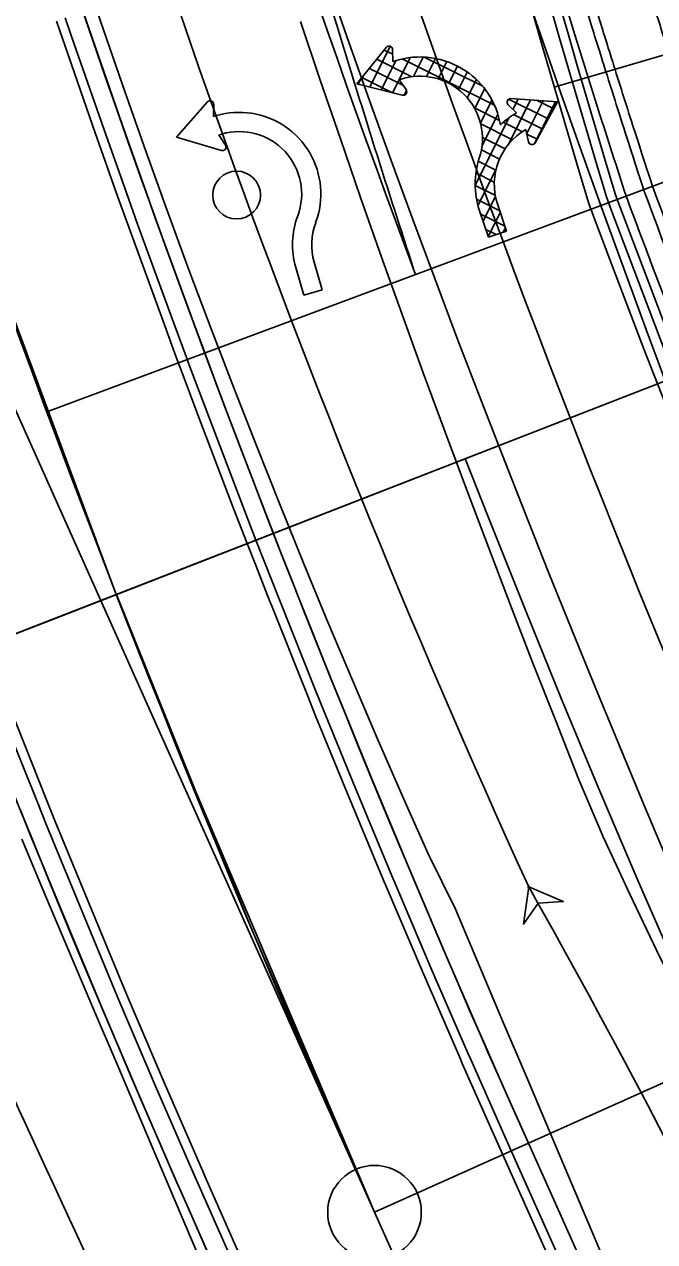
# Model space of a CAD drawing. Extents: x -70 to 701944, y -4 to 666871.
# Drawn here: x 668246.7 to 668280.3, y 656096.6 to 656161.6 of the extents above; entities that cross this region are included whole.
import ezdxf

# ---------------------------------------------------------------- set-up
doc = ezdxf.new("R2010")
doc.units = 0
for name, color, linetype in [('R_Detour', 7, 'Continuous'), ('R_Draft', 7, 'Continuous'), ('R_Drive', 7, 'Continuous'), ('R_Horz Alg', 7, 'Continuous'), ('R_Horz Alg Annot', 7, 'Continuous'), ('R_No Plot', 7, 'Continuous'), ('R_Proposed Road', 7, 'Continuous'), ('R_Striping', 7, 'Continuous'), ('T_Indications', 7, 'Continuous'), ('T_Vehicle Path Lt Major', 7, 'Continuous'), ('T_Vehicle Path Lt Minor', 7, 'Continuous'), ('T_Vehicle Path Rt', 7, 'Continuous')]:
    doc.layers.add(name, color=color, linetype=linetype)

msp = doc.modelspace()

# ---------------------------------------------------------------- linework, layer by layer
at = {"layer": 'R_Detour'}
for p in [(668326.745, 656160.424), (668178.076, 656102.566)]:
    msp.add_line(p, (668248.621, 656130.02), dxfattribs=at)
at = {"layer": 'R_Draft'}
msp.add_line((668247.859, 656140.913), (668320.131, 656167.835), dxfattribs=at)
at = {"layer": 'R_Drive'}
msp.add_line((668274.945, 656158.235), (668285.965, 656161.467), dxfattribs=at)
at = {"layer": 'R_Horz Alg'}
for p, q in [((668265.354, 656098.207), (668214.129, 656212.597)), ((668272.72, 656081.758), (668265.354, 656098.207))]:
    msp.add_line(p, q, dxfattribs=at)
msp.add_lwpolyline([(668246.91, 656129.354), (668251.57, 656131.168)], dxfattribs=at)
msp.add_circle((668265.354, 656098.207), 2.5, dxfattribs=at)
msp.add_arc((668919.004, 656390.918), 716.197, 184.270523, 204.123313, dxfattribs=at)
at = {"layer": 'R_Horz Alg Annot'}
msp.add_lwpolyline([(668265.354, 656098.207), (668374.874, 656147.251)], dxfattribs=at)
at = {"layer": 'R_No Plot'}
for points in [[(668221.915, 656226.584), (668268.493, 656237.565), (668273.962, 656208.989), (668279.753, 656184.24), (668287.701, 656155.706), (668291.176, 656146.581), (668251.57, 656131.168), (668244.19, 656150.993), (668230.404, 656194.02)], [(668163.658, 656212.851), (668174.905, 656177.818), (668188.213, 656142.348), (668200.781, 656111.402), (668251.57, 656131.168), (668244.19, 656150.993), (668237.799, 656169.607), (668229.783, 656196.07), (668221.915, 656226.584)], [(668251.571, 656131.166), (668291.176, 656146.581), (668304.142, 656115.576), (668318.854, 656082.104), (668330.019, 656053.41), (668290.089, 656038.856), (668281.449, 656061.174), (668272.72, 656081.758), (668265.354, 656098.207), (668255.809, 656120.643)], [(668200.781, 656111.402), (668208.865, 656091.457), (668222.98, 656059.484), (668233.915, 656033.36), (668238.616, 656020.212), (668290.072, 656038.901), (668284.55, 656053.541), (668278.348, 656068.806), (668272.72, 656081.758), (668265.354, 656098.207), (668258.787, 656113.335), (668252.831, 656127.95), (668251.57, 656131.168)]]:
    msp.add_lwpolyline(points, close=True, dxfattribs=at)
at = {"layer": 'R_Proposed Road'}
for points in [[(668302.382, 656095.041), (668300.847, 656098.466), (668296.76, 656107.593), (668295.016, 656111.489), (668292.928, 656116.197), (668292.8, 656116.491), (668290.877, 656120.921), (668289.029, 656125.261), (668288.861, 656125.66), (668286.881, 656130.414), (668285.381, 656134.083), (668284.936, 656135.183), (668283.065, 656139.872), (668283.028, 656139.966), (668282.315, 656141.782), (668281.857, 656142.955), (668281.156, 656144.764), (668279.32, 656149.576), (668278.457, 656151.875), (668278.204, 656152.555), (668277.636, 656154.444), (668276.178, 656159.391), (668275.704, 656161.028), (668274.757, 656164.347)], [(668301.013, 656094.428), (668299.478, 656097.853), (668295.391, 656106.98), (668293.647, 656110.876), (668291.555, 656115.595), (668291.426, 656115.889), (668289.499, 656120.329), (668287.647, 656124.678), (668287.478, 656125.078), (668285.494, 656129.843), (668283.991, 656133.519), (668283.545, 656134.622), (668281.67, 656139.322), (668281.633, 656139.416), (668280.918, 656141.236), (668280.459, 656142.411), (668279.757, 656144.224), (668277.916, 656149.046), (668277.052, 656151.35), (668276.798, 656152.032), (668276.229, 656153.925), (668274.766, 656158.883), (668274.292, 656160.523), (668273.342, 656163.849)], [(668301.926, 656094.836), (668300.391, 656098.262), (668296.304, 656107.389), (668294.559, 656111.285), (668292.471, 656115.997), (668292.342, 656116.291), (668290.418, 656120.724), (668288.568, 656125.067), (668288.4, 656125.466), (668286.418, 656130.224), (668284.918, 656133.895), (668284.473, 656134.996), (668282.6, 656139.689), (668282.563, 656139.783), (668281.849, 656141.6), (668281.391, 656142.773), (668280.689, 656144.584), (668278.852, 656149.399), (668277.989, 656151.7), (668277.735, 656152.38), (668277.167, 656154.271), (668275.707, 656159.222), (668275.233, 656160.86), (668274.286, 656164.181)], [(668278.031, 656088.249), (668273.944, 656097.375), (668272.199, 656101.272), (668270.035, 656106.152), (668269.902, 656106.457), (668267.909, 656111.049), (668265.993, 656115.547), (668265.819, 656115.961), (668263.767, 656120.889), (668262.212, 656124.692), (668261.751, 656125.832), (668259.812, 656130.693), (668259.773, 656130.79), (668259.033, 656132.673), (668258.559, 656133.888), (668257.832, 656135.763), (668255.929, 656140.751), (668255.035, 656143.134), (668254.772, 656143.839), (668254.064, 656145.752), (668252.236, 656150.768), (668251.64, 656152.429), (668250.446, 656155.797), (668248.694, 656160.84), (668248.375, 656161.77)], [(668278.487, 656088.453), (668274.4, 656097.58), (668272.655, 656101.476), (668270.493, 656106.353), (668270.36, 656106.657), (668268.368, 656111.246), (668266.454, 656115.741), (668266.28, 656116.155), (668264.229, 656121.079), (668262.676, 656124.879), (668262.215, 656126.019), (668260.277, 656130.876), (668260.238, 656130.974), (668259.499, 656132.855), (668259.025, 656134.069), (668258.299, 656135.943), (668256.397, 656140.927), (668255.503, 656143.309), (668255.241, 656144.013), (668254.533, 656145.925), (668252.706, 656150.937), (668252.111, 656152.597), (668250.918, 656155.963), (668249.167, 656161.002), (668248.848, 656161.931)], [(668279.4, 656088.862), (668275.313, 656097.989), (668273.568, 656101.885), (668271.409, 656106.755), (668271.276, 656107.059), (668269.287, 656111.641), (668267.376, 656116.13), (668267.202, 656116.543), (668265.153, 656121.46), (668263.602, 656125.255), (668263.142, 656126.393), (668261.207, 656131.243), (668261.168, 656131.341), (668260.43, 656133.219), (668259.957, 656134.432), (668259.232, 656136.303), (668257.333, 656141.28), (668256.44, 656143.658), (668256.178, 656144.362), (668255.471, 656146.271), (668253.647, 656151.276), (668253.053, 656152.933), (668251.861, 656156.295), (668250.113, 656161.327), (668249.795, 656162.255)], [(668258.052, 656094.937), (668255.842, 656099.924), (668255.705, 656100.235), (668253.669, 656104.927), (668251.711, 656109.525), (668251.533, 656109.947), (668249.436, 656114.983), (668247.848, 656118.869), (668247.376, 656120.034), (668245.394, 656125.001)], [(668258.509, 656095.141), (668256.3, 656100.125), (668256.163, 656100.436), (668254.128, 656105.125), (668252.172, 656109.719), (668251.994, 656110.141), (668249.898, 656115.173), (668248.311, 656119.057), (668247.84, 656120.221), (668245.859, 656125.185)], [(668257.14, 656094.528), (668254.926, 656099.522), (668254.789, 656099.834), (668252.75, 656104.533), (668250.79, 656109.136), (668250.612, 656109.559), (668248.511, 656114.602), (668246.921, 656118.493), (668246.449, 656119.66)]]:
    msp.add_lwpolyline(points, dxfattribs=at)
for radius in [707.197, 725.197]:
    msp.add_arc((668919.004, 656390.918), radius, 184.270523, 204.123313, dxfattribs=at)
at = {"layer": 'R_Striping'}
for p, q in [((668265.982, 656160.364), (668264.412, 656158.42)), ((668265.1, 656158.247), (668266.188, 656160.427)), ((668265.868, 656160.223), (668266.33, 656159.993)), ((668266.341, 656159.605), (668266.323, 656160.249)), ((668266.667, 656158.634), (668267.258, 656159.819)), ((668267.441, 656158.809), (668267.959, 656159.848)), ((668268.003, 656159.846), (668271.129, 656158.287)), ((668268.272, 656159.824), (668268.272, 656159.824)), ((668265.078, 656159.244), (668266.866, 656158.352)), ((668265.473, 656159.734), (668267.349, 656158.798)), ((668265.711, 656158.094), (668266.489, 656159.653)), ((668266.405, 656159.626), (668266.341, 656159.605)), ((668266.828, 656159.745), (668271.755, 656157.288)), ((668268.128, 656158.809), (668268.609, 656159.773)), ((668268.752, 656158.684), (668269.214, 656159.61)), ((668269.323, 656158.451), (668269.78, 656159.368)), ((668264.49, 656158.4), (668264.641, 656158.703)), ((668264.682, 656158.754), (668266.308, 656157.944)), ((668266.321, 656157.94), (668266.666, 656158.633)), ((668266.666, 656158.633), (668266.73, 656158.655)), ((668267.039, 656158.109), (668266.666, 656158.633)), ((668269.843, 656158.116), (668270.307, 656159.047)), ((668270.308, 656157.671), (668270.794, 656158.645)), ((668264.412, 656158.42), (668266.836, 656157.811)), ((668266.946, 656157.816), (668267.066, 656158.056)), ((668270.707, 656157.095), (668271.235, 656158.154)), ((668256.432, 656157.449), (668254.788, 656155.568)), ((668256.761, 656156.677), (668256.769, 656157.321)), ((668271.011, 656156.326), (668271.623, 656157.555)), ((668272.489, 656157.3), (668272.936, 656156.865)), ((668272.502, 656155.184), (668273.686, 656157.56)), ((668272.514, 656157.596), (668274.627, 656156.543)), ((668275.129, 656157.464), (668272.636, 656157.629)), ((668272.746, 656157.05), (668273.022, 656157.604)), ((668273.482, 656155.772), (668274.351, 656157.516)), ((668273.893, 656155.22), (668275.016, 656157.472)), ((668273.933, 656155.271), (668275.129, 656157.464)), ((668274.006, 656157.539), (668274.921, 656157.083)), ((668256.918, 656156.722), (668256.761, 656156.677)), ((668270.685, 656157.135), (668272.031, 656156.463)), ((668270.725, 656152.998), (668272.52, 656156.598)), ((668271.093, 656155.115), (668271.938, 656156.808)), ((668272.783, 656156.775), (668274.332, 656156.003)), ((668271.022, 656156.28), (668272.725, 656155.431)), ((668272.078, 656156.23), (668272.078, 656156.23)), ((668272.227, 656156.366), (668273.248, 656155.856)), ((668273.439, 656155.973), (668273.576, 656155.323)), ((668254.788, 656155.568), (668257.185, 656154.865)), ((668257.048, 656155.693), (668257.205, 656155.739)), ((668257.4, 656155.154), (668257.048, 656155.693)), ((668271.115, 656155.546), (668272.323, 656154.944)), ((668273.489, 656155.736), (668274.038, 656155.463)), ((668271.059, 656154.888), (668272.026, 656154.405)), ((668270.895, 656154.283), (668271.832, 656153.815)), ((668270.764, 656153.661), (668271.75, 656153.17)), ((668270.878, 656151.928), (668271.843, 656153.863)), ((668270.725, 656152.994), (668271.807, 656152.454)), ((668270.799, 656152.27), (668272.044, 656151.649)), ((668271.149, 656151.095), (668271.813, 656152.425)), ((668272.408, 656150.562), (668271.92, 656152.019)), ((668261.254, 656151.371), (668261.254, 656151.371)), ((668270.949, 656151.694), (668271.436, 656150.237)), ((668271.023, 656151.471), (668272.32, 656150.825)), ((668271.425, 656150.27), (668272.072, 656151.567)), ((668272.227, 656150.502), (668272.347, 656150.743)), ((668271.299, 656150.647), (668271.846, 656150.374)), ((668271.436, 656150.237), (668272.408, 656150.562)), ((668262.563, 656147.431), (668262.133, 656148.906)), ((668261.149, 656148.62), (668261.579, 656147.144)), ((668261.579, 656147.144), (668262.563, 656147.431))]:
    msp.add_line(p, q, dxfattribs=at)
for points in [[(668270.22, 656159.108), (668270.219, 656159.108)], [(668270.946, 656154.448), (668270.946, 656154.448)], [(668262.213, 656151.01), (668262.213, 656151.01)], [(668289.427, 656093.371), (668283.604, 656106.375), (668281.463, 656111.206), (668281.346, 656111.471), (668279.381, 656115.999), (668277.493, 656120.434), (668277.336, 656120.807), (668275.31, 656125.67), (668273.781, 656129.412), (668273.338, 656130.507), (668271.386, 656135.4), (668270.218, 656138.381)]]:
    msp.add_lwpolyline(points, dxfattribs=at)
msp.add_circle((668257.992, 656152.482), 1.276, dxfattribs=at)
for centre, radius, start, end in [((668919.004, 656390.918), 695.197, 184.270523, 200.430569), ((668266.131, 656160.243), 0.192, 1.5551, 141.08981), ((668267.786, 656155.497), 4.354, 56.01933, 108.49626), ((668267.786, 656155.497), 3.329, 341.62706, 108.49596), ((668267.786, 656155.497), 4.354, 9.69133, 56.01933), ((668266.883, 656157.997), 0.192, 255.90226, 35.43696), ((668256.576, 656157.323), 0.192, 359.31593, 138.85064), ((668272.623, 656157.438), 0.192, 86.2082, 225.74291), ((668258.137, 656152.543), 4.354, 81.36494, 106.22615), ((668258.137, 656152.543), 4.354, 339.39362, 81.34728), ((668275.078, 656153.075), 4.354, 119.47585, 133.55483), ((668275.078, 656153.075), 3.329, 119.47929, 198.4959), ((668267.786, 656155.497), 4.354, 9.68824, 9.69133), ((668275.078, 656153.075), 4.354, 133.55483, 133.55629), ((668258.137, 656152.543), 3.329, 339.39075, 106.25679), ((668273.764, 656155.363), 0.192, 191.86105, 331.39575), ((668257.239, 656155.049), 0.192, 253.66309, 33.19779), ((668275.078, 656153.075), 4.354, 161.62664, 198.4959), ((668265.329, 656149.838), 4.354, 159.39091, 196.25673), ((668265.329, 656149.838), 3.329, 159.3932, 196.25673)]:
    msp.add_arc(centre, radius, start, end, dxfattribs=at)
msp.add_open_spline([(668243.942, 656242.442), (668244.227, 656240.852), (668244.797, 656237.671), (668245.694, 656232.908), (668246.622, 656228.148), (668247.585, 656223.394), (668248.581, 656218.646), (668249.61, 656213.903), (668250.674, 656209.167), (668251.771, 656204.436), (668252.901, 656199.712), (668254.065, 656194.995), (668255.262, 656190.285), (668256.492, 656185.581), (668257.756, 656180.886), (668259.053, 656176.197), (668260.384, 656171.517), (668261.747, 656166.845), (668263.144, 656162.181), (668264.574, 656157.526), (668266.035, 656152.879), (668267.037, 656149.789), (668267.538, 656148.244)], degree=3, dxfattribs=at)
at = {"layer": 'T_Indications'}
for radius in [682.197, 681.697, 683.197]:
    msp.add_arc((668919.004, 656390.918), radius, 200.430569, 204.123313, dxfattribs=at)
for points in [[(668265.014, 656246.689), (668265.364, 656244.73), (668265.708, 656242.801), (668266.421, 656238.95), (668266.789, 656237.02), (668267.912, 656231.243), (668268.695, 656227.398), (668271.145, 656215.884), (668272.913, 656208.237), (668276.716, 656193.008), (668278.751, 656185.428), (668282.003, 656174.113), (668283.118, 656170.356), (668284.844, 656164.721), (668285.429, 656162.839), (668286.605, 656159.121), (668287.21, 656157.248), (668287.822, 656155.355)], [(668260.092, 656245.81), (668260.442, 656243.852), (668260.789, 656241.907), (668261.508, 656238.023), (668261.878, 656236.08), (668263.01, 656230.26), (668263.798, 656226.386), (668266.266, 656214.786), (668268.048, 656207.082), (668271.879, 656191.74), (668273.93, 656184.103), (668277.205, 656172.704), (668278.329, 656168.917), (668280.068, 656163.244), (668280.655, 656161.353), (668281.844, 656157.593), (668282.453, 656155.71), (668283.065, 656153.817)], [(668255.662, 656245.02), (668255.941, 656243.457), (668256.498, 656240.331), (668257.376, 656235.649), (668258.285, 656230.972), (668259.228, 656226.3), (668260.203, 656221.633), (668261.212, 656216.971), (668262.253, 656212.316), (668263.328, 656207.666), (668264.435, 656203.023), (668265.575, 656198.387), (668266.748, 656193.757), (668267.954, 656189.134), (668269.193, 656184.518), (668270.464, 656179.91), (668271.769, 656175.31), (668273.105, 656170.717), (668274.474, 656166.133), (668275.877, 656161.557), (668277.309, 656156.989), (668278.292, 656153.951), (668278.783, 656152.433)], [(668256.646, 656245.195), (668256.996, 656243.237), (668257.345, 656241.281), (668258.069, 656237.375), (668258.44, 656235.423), (668259.578, 656229.571), (668260.371, 656225.678), (668262.852, 656214.018), (668264.642, 656206.273), (668268.494, 656190.852), (668270.555, 656183.176), (668273.847, 656171.718), (668274.978, 656167.909), (668276.724, 656162.21), (668277.314, 656160.312), (668278.511, 656156.524), (668279.122, 656154.634), (668279.734, 656152.74)], [(668257.139, 656245.283), (668257.488, 656243.324), (668257.837, 656241.37), (668258.56, 656237.467), (668258.931, 656235.517), (668260.068, 656229.67), (668260.86, 656225.779), (668263.339, 656214.127), (668265.129, 656206.389), (668268.977, 656190.979), (668271.037, 656183.308), (668274.327, 656171.859), (668275.456, 656168.053), (668277.202, 656162.357), (668277.791, 656160.461), (668278.987, 656156.677), (668279.598, 656154.787), (668280.21, 656152.894)]]:
    msp.add_open_spline(points, degree=3, dxfattribs=at)
at = {"layer": 'T_Vehicle Path Lt Major'}
msp.add_lwpolyline([(668246.522, 656118.122), (668247.793, 656115.096), (668249.071, 656112.068), (668250.355, 656109.041), (668251.642, 656106.014), (668252.932, 656102.988), (668254.236, 656099.932), (668255.538, 656096.876), (668256.84, 656093.818)], dxfattribs=at)
msp.add_arc((669841.281, 656835.547), 1754.807, 204.624066, 206.128821, dxfattribs=at)
at = {"layer": 'T_Vehicle Path Lt Minor'}
for points in [[(668277.388, 656096.183), (668276.104, 656099.21), (668274.82, 656102.237), (668273.536, 656105.266), (668272.249, 656108.3), (668270.962, 656111.335), (668269.675, 656114.371), (668268.217, 656117.336), (668266.849, 656120.414), (668265.501, 656123.501), (668264.173, 656126.596), (668262.865, 656129.701), (668261.578, 656132.814), (668260.311, 656135.935), (668259.065, 656139.064), (668257.839, 656142.202), (668256.634, 656145.348), (668255.449, 656148.501), (668254.285, 656151.662), (668253.142, 656154.831), (668252.019, 656158.007), (668250.918, 656161.19), (668249.837, 656164.381)], [(668289.594, 656094.1), (668288.109, 656097.132), (668286.601, 656100.153), (668285.068, 656103.161), (668283.51, 656106.156), (668281.928, 656109.139), (668280.432, 656112.154), (668278.986, 656115.187), (668277.559, 656118.235), (668276.248, 656121.34), (668275.026, 656124.42), (668273.815, 656127.504), (668272.617, 656130.593), (668271.432, 656133.688), (668270.26, 656136.786), (668269.102, 656139.89), (668267.958, 656142.999), (668266.829, 656146.112), (668265.715, 656149.23), (668264.615, 656152.353), (668263.53, 656155.48), (668262.458, 656158.611), (668261.401, 656161.746)]]:
    msp.add_lwpolyline(points, dxfattribs=at)
msp.add_lwpolyline([(668273.59, 656115.566), (668273.312, 656113.585), (668274.083, 656114.696), (668275.431, 656114.785)], close=True, dxfattribs=at)
msp.add_circle((668273.59, 656115.566), 0.0417, dxfattribs=at)
msp.add_circle((668273.59, 656115.566), 0.0417, dxfattribs=at)
for centre, radius, start, end in [((668737.883, 656327.933), 510.556, 194.30493, 204.57934), ((667915.834, 655913.075), 411.086, 17.67842, 29.51005)]:
    msp.add_arc(centre, radius, start, end, dxfattribs=at)
at = {"layer": 'T_Vehicle Path Rt'}
for points in [[(668290.552, 656095.155), (668289.159, 656098.275), (668287.771, 656101.397), (668286.389, 656104.522), (668285.017, 656107.651), (668283.653, 656110.784), (668283.653, 656110.784), (668282.331, 656113.851), (668281.019, 656116.924), (668279.717, 656120.005), (668278.426, 656123.093), (668277.148, 656126.187), (668275.883, 656129.288), (668274.63, 656132.396), (668273.391, 656135.511), (668272.166, 656138.631), (668270.952, 656141.757), (668269.753, 656144.889), (668268.569, 656148.028), (668267.401, 656151.173), (668266.248, 656154.324), (668265.111, 656157.48), (668263.989, 656160.643), (668262.883, 656163.811)], [(668299.891, 656095.593), (668298.543, 656098.732), (668297.202, 656101.875), (668295.87, 656105.021), (668294.546, 656108.171), (668293.232, 656111.324), (668291.927, 656114.482), (668291.927, 656114.482), (668290.663, 656117.568), (668289.41, 656120.656), (668288.169, 656123.746), (668286.938, 656126.837), (668285.72, 656129.931), (668284.513, 656133.028), (668283.318, 656136.128), (668282.135, 656139.231), (668280.965, 656142.337), (668279.807, 656145.447), (668278.661, 656148.561), (668277.529, 656151.678), (668276.409, 656154.799), (668275.303, 656157.924), (668274.21, 656161.054), (668273.13, 656164.187)]]:
    msp.add_lwpolyline(points, dxfattribs=at)
msp.add_arc((668919.004, 656390.918), 690.197, 184.287093, 204.123313, dxfattribs=at)

doc.saveas('drawing.dxf')
